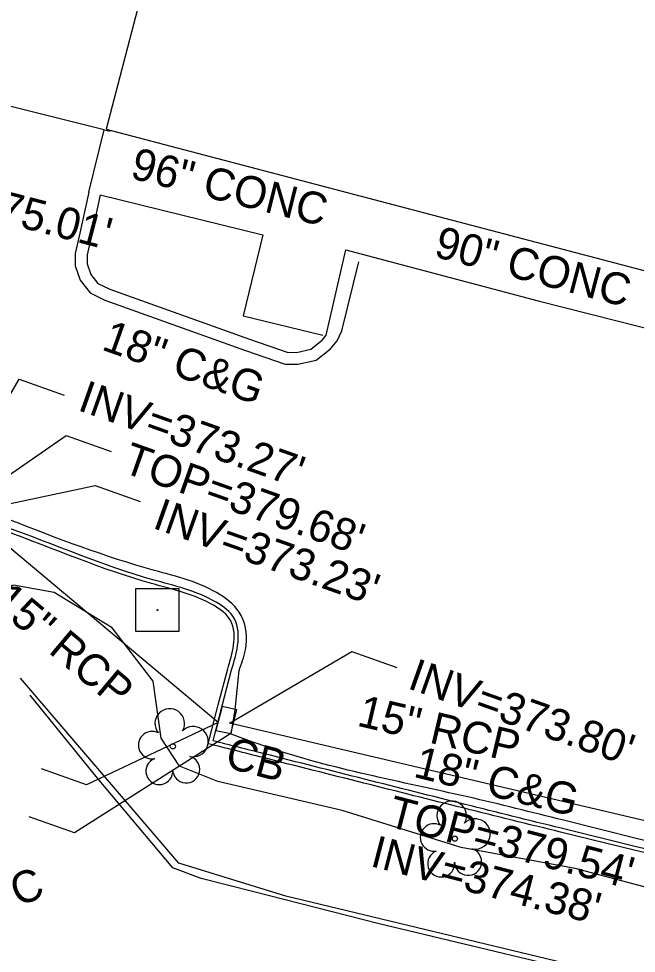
# Model space of a CAD drawing. Extents: x 2089016 to 2094354, y 862840 to 864725.
# Drawn here: x 2092584.8 to 2092662.4, y 863721.7 to 863839.2 of the extents above; entities that cross this region are included whole.
import ezdxf

# ---------------------------------------------------------------- set-up
doc = ezdxf.new("R2010")
doc.units = 0
for name, color, linetype in [('Exist Building', 7, 'Continuous'), ('Exist Other Culture Area Outline', 7, 'Continuous'), ('Exist Other Culture Area Outline Text', 7, 'Continuous'), ('Exist Other Culture Fence Line', 7, 'Continuous'), ('Exist Roads Change in Surface', 7, 'Continuous'), ('Exist Roads Curbs', 7, 'Continuous'), ('Exist Roads Curbs Text', 7, 'Continuous'), ('Exist Roads EOP', 7, 'Continuous'), ('Exist Roads EOP Other', 7, 'Continuous'), ('Exist Roads EOP Other Text', 7, 'Continuous'), ('Exist Structure Minor Catch Basin Text', 7, 'Continuous'), ('Exist Structure Minor Drop Inlet', 7, 'Continuous'), ('Exist Structure Minor Drop Inlet Leader', 7, 'Continuous'), ('Exist Structure Minor Drop Inlet Top Elevation', 7, 'Continuous'), ('Exist Structure Minor Pipes HDPE 8 Inch Invert', 7, 'Continuous'), ('Exist Structure Minor Pipes RCP 15 Inch', 7, 'Continuous'), ('Exist Structure Minor Pipes RCP 15 Inch Invert', 7, 'Continuous'), ('Exist Structure Minor Pipes RCP 15 Inch Leader', 7, 'Continuous'), ('Exist Structure Minor Pipes RCP 15 Inch Text', 7, 'Continuous'), ('Exist Structure Minor Pipes RCP 18 Inch Invert', 7, 'Continuous'), ('Exist Structure Minor Pipes RCP 18 Inch Leader', 7, 'Continuous'), ('Exist Utilities Other Pole With Base CELL', 7, 'Continuous'), ('Exist Utilities Sanitary Sewer UG Line Text', 7, 'Continuous'), ('Exist Vegetation Hedge Row', 7, 'Continuous'), ('Exist Vegetation Tree CELL', 7, 'Continuous')]:
    doc.layers.add(name, color=color, linetype=linetype)

msp = doc.modelspace()

# ---------------------------------------------------------------- linework, layer by layer
at = {"layer": 'Exist Building'}
for p, q in [((2092594.7, 863743.74), (2092586.22, 863754.16)), ((2092604.15, 863732.48), (2092594.7, 863743.74)), ((2092607.72, 863731.16), (2092604.15, 863732.48)), ((2092614.34, 863729.47), (2092607.72, 863731.16)), ((2092629.93, 863725.5), (2092614.34, 863729.47)), ((2092651.63, 863720.29), (2092629.93, 863725.5))]:
    msp.add_line(p, q, dxfattribs=at)
msp.add_lwpolyline([(2092756.25, 863894.19), (2092665.24, 863917.88), (2092666.15, 863921.34), (2092645.24, 863926.78), (2092644.29, 863923.13), (2092623.49, 863928.56), (2092621.58, 863921.25), (2092614.58, 863923.08), (2092609.29, 863902.85), (2092615.61, 863901.2), (2092595.79, 863825.31), (2092665.45, 863807.01), (2092664.13, 863801.99), (2092721.6, 863786.89), (2092721.21, 863785.43), (2092732.59, 863782.48), (2092733.29, 863785.17), (2092735.29, 863784.65), (2092743.57, 863816.52), (2092741.04, 863817.18), (2092748.49, 863845.81), (2092743.99, 863846.98)], close=True, dxfattribs=at)
at = {"layer": 'Exist Other Culture Area Outline'}
msp.add_lwpolyline([(2092595.04, 863817.06), (2092615.48, 863812.01), (2092613.01, 863801.86), (2092623, 863799.43)], dxfattribs=at)
at = {"layer": 'Exist Other Culture Fence Line'}
msp.add_lwpolyline([(2092811.78, 863734.58), (2092806.76, 863722.98), (2092803.58, 863716.36), (2092801.54, 863712.92), (2092798.77, 863709.38), (2092795.98, 863706.58), (2092790.64, 863701.95), (2092785.5, 863698.59), (2092780.3, 863696.17), (2092775.15, 863694.37), (2092768.83, 863693.52), (2092762.71, 863693.79), (2092750.99, 863695.98), (2092726.3, 863702.22), (2092689.4, 863711.81), (2092651.09, 863721.05), (2092618.36, 863728.9), (2092604.89, 863733.06), (2092585.02, 863756.31)], dxfattribs=at)
at = {"layer": 'Exist Roads Change in Surface'}
msp.add_lwpolyline([(2092595.52, 863825.24), (2092580.75, 863828.9), (2092579.46, 863830.93), (2092587.25, 863862.14), (2092594.3, 863890.68)], dxfattribs=at)
at = {"layer": 'Exist Roads Curbs'}
for points in [[(2092595.04, 863817.06), (2092593.84, 863811.55), (2092593.37, 863809.52), (2092593.39, 863808.39), (2092593.86, 863807.06), (2092594.74, 863805.93), (2092596.22, 863805.19), (2092613.77, 863798.93), (2092618.52, 863797.27), (2092619.71, 863797.26), (2092621.5, 863797.67), (2092622.91, 863798.78), (2092623.42, 863799.4), (2092625.91, 863810.13), (2092650.06, 863803.75), (2092669.77, 863798.76), (2092701.13, 863790.9), (2092721.31, 863785.81)], [(2092608.6, 863748.08), (2092609.85, 863752.97), (2092611.05, 863757.48)], [(2092609.21, 863748.44), (2092610.34, 863752.84), (2092611.54, 863757.35)], [(2092670.62, 863732.71), (2092662.11, 863734.68), (2092652.85, 863736.97)], [(2092670.26, 863733.32), (2092662.22, 863735.16), (2092652.97, 863737.45)]]:
    msp.add_lwpolyline(points, dxfattribs=at)
for points in [[(2092611.05, 863757.48), (2092611.79, 863760.46), (2092611.43, 863763.54), (2092609.33, 863765.43), (2092601.47, 863768.21), (2092583.03, 863774.83), (2092570.75, 863779.04), (2092569.19, 863779.63), (2092553.76, 863792.16)], [(2092611.54, 863757.35), (2092612.3, 863760.42), (2092611.9, 863763.79), (2092609.59, 863765.87), (2092601.64, 863768.68), (2092583.2, 863775.3), (2092570.92, 863779.51), (2092569.45, 863780.07), (2092554.08, 863792.55)], [(2092652.85, 863736.97), (2092640.78, 863739.96), (2092615.5, 863746.33), (2092608.6, 863748.08)], [(2092652.97, 863737.45), (2092640.9, 863740.44), (2092615.62, 863746.82), (2092609.21, 863748.44)]]:
    msp.add_spline(points, degree=3, dxfattribs=at)
at = {"layer": 'Exist Roads EOP'}
for points in [[(2092611.49, 863749.28), (2092611.98, 863752.33), (2092612.47, 863757.26)], [(2092669.57, 863734.5), (2092662.54, 863736.11), (2092653.24, 863738.45)]]:
    msp.add_lwpolyline(points, dxfattribs=at)
for points in [[(2092351.39, 863867.42), (2092346.28, 863853.71), (2092340.44, 863838.83), (2092338.02, 863832.45), (2092326.59, 863809.54), (2092324.18, 863804.42), (2092322.34, 863798.11), (2092322.21, 863794.63), (2092323.26, 863788.18), (2092325.31, 863783.21), (2092329.49, 863777.7), (2092333.36, 863774.11), (2092338.14, 863771.94), (2092365.19, 863764.36), (2092404.76, 863753.49), (2092444.45, 863742.49), (2092470.82, 863735.23), (2092515.55, 863722.74), (2092529.36, 863718.89), (2092533.92, 863717.65), (2092575.11, 863706.35), (2092620.49, 863693.63), (2092661.52, 863682.27), (2092704.83, 863670.36)], [(2092612.47, 863757.26), (2092613.27, 863759.88), (2092612.74, 863764.2), (2092610.12, 863766.78), (2092601.83, 863769.85), (2092583.64, 863776.21)], [(2092653.24, 863738.45), (2092641.23, 863741.39), (2092616.03, 863747.65), (2092611.49, 863749.28)]]:
    msp.add_spline(points, degree=3, dxfattribs=at)
at = {"layer": 'Exist Roads EOP Other'}
for points in [[(2092593.58, 863817.38), (2092595.52, 863825.24), (2092596.3, 863825.05)], [(2092593.58, 863817.38), (2092592.38, 863811.87), (2092591.87, 863809.67), (2092591.9, 863808.12), (2092592.53, 863806.33), (2092593.77, 863804.75), (2092595.63, 863803.81), (2092613.27, 863797.51), (2092618.26, 863795.77), (2092619.87, 863795.77), (2092622.16, 863796.29), (2092623.96, 863797.71), (2092624.79, 863798.72)], [(2092624.79, 863798.72), (2092625.39, 863799.98), (2092627.51, 863808.62)]]:
    msp.add_lwpolyline(points, dxfattribs=at)
for points in [[(2092744.83, 863669.14), (2092739.53, 863670.51), (2092698.61, 863681.9), (2092655.56, 863693.83), (2092614.88, 863705.04), (2092572.51, 863716.82), (2092534.25, 863727.26), (2092490.85, 863739.3), (2092453.11, 863749.73), (2092413.17, 863760.74), (2092373.71, 863771.76), (2092342.37, 863780.54), (2092336.27, 863784.25), (2092333.6, 863789.3), (2092333.19, 863795.1), (2092333.89, 863798.65), (2092336.05, 863803.25), (2092354.66, 863838.72)], [(2092743.53, 863664.36), (2092738.18, 863665.86), (2092697.44, 863677.09), (2092654.51, 863689.14), (2092613.57, 863700.33), (2092571.3, 863712.05), (2092533.04, 863722.78), (2092489.78, 863734.76), (2092451.86, 863745.14), (2092412.17, 863756.14), (2092372.39, 863767.04), (2092340.78, 863775.86), (2092336.36, 863777.72), (2092332.77, 863780.97)]]:
    msp.add_spline(points, degree=3, dxfattribs=at)
at = {"layer": 'Exist Structure Minor Drop Inlet'}
msp.add_lwpolyline([(2092609.56, 863749.75), (2092611.43, 863749.37), (2092612.18, 863752.34), (2092610.34, 863752.77), (2092609.56, 863749.75)], dxfattribs=at)
at = {"layer": 'Exist Structure Minor Drop Inlet Leader'}
for points in [[(2092579.09, 863778.78), (2092590.76, 863786.82), (2092596.41, 863784.82)], [(2092611.43, 863749.37), (2092591.78, 863736.86), (2092586.12, 863738.87)]]:
    msp.add_lwpolyline(points, dxfattribs=at)
at = {"layer": 'Exist Structure Minor Pipes RCP 15 Inch'}
for p, q in [((2092609.83, 863750.76), (2092578.39, 863777.12)), ((2092681.1, 863734.24), (2092611.29, 863750.66))]:
    msp.add_line(p, q, dxfattribs=at)
at = {"layer": 'Exist Structure Minor Pipes RCP 15 Inch Leader'}
for points in [[(2092578.39, 863777.12), (2092594.39, 863780.51), (2092600.04, 863778.51)], [(2092611.29, 863750.66), (2092626.63, 863759.65), (2092632.29, 863757.64)], [(2092609.83, 863750.76), (2092593.29, 863742.92), (2092587.63, 863744.93)]]:
    msp.add_lwpolyline(points, dxfattribs=at)
at = {"layer": 'Exist Structure Minor Pipes RCP 18 Inch Leader'}
msp.add_lwpolyline([(2092576.26, 863779.13), (2092584.85, 863793.87), (2092590.5, 863791.87)], dxfattribs=at)
at = {"layer": 'Exist Utilities Other Pole With Base CELL'}
msp.add_line((2092602.23, 863764.87), (2092602.23, 863764.87), dxfattribs=at)
msp.add_lwpolyline([(2092599.5, 863767.57), (2092604.9, 863767.57), (2092604.9, 863762.17), (2092599.5, 863762.17), (2092599.5, 863767.57)], dxfattribs=at)
msp.add_circle((2092602.23, 863764.87), 0.0707, dxfattribs=at)
at = {"layer": 'Exist Vegetation Hedge Row'}
msp.add_lwpolyline([(2092677.7, 863726.28), (2092654.71, 863732.38), (2092640.38, 863735.05), (2092625.42, 863739.67), (2092609.82, 863743.34), (2092605, 863745.27), (2092602.68, 863748.79), (2092601.69, 863755.92), (2092596.51, 863762.64), (2092589.24, 863767.08), (2092584.13, 863767.99), (2092578.98, 863766.32), (2092573.59, 863765.24), (2092565.59, 863767.82), (2092553.85, 863774.76), (2092545.22, 863782.64), (2092539.22, 863792.46), (2092534.58, 863806.34), (2092533.98, 863818.77), (2092534.52, 863824.24), (2092536.45, 863835.8), (2092545.72, 863871.64)], dxfattribs=at)
at = {"layer": 'Exist Vegetation Tree CELL'}
for p, q in [((2092604.16, 863747.75), (2092604.16, 863747.75)), ((2092639.59, 863736.14), (2092639.59, 863736.14))]:
    msp.add_line(p, q, dxfattribs=at)
for centre in [(2092604.16, 863747.75), (2092639.59, 863736.14)]:
    msp.add_circle(centre, 0.326, dxfattribs=at)
for centre, radius, start, end in [((2092603.77, 863750.62), 1.86, 330.1651, 219.7134), ((2092606.71, 863748.34), 1.9, 257.1011, 134.1999), ((2092601.55, 863747.9), 1.73, 62.6636, 279.3457), ((2092605.83, 863744.85), 1.7, 181.2822, 74.56), ((2092602.46, 863744.63), 1.69, 111.5671, 6.231), ((2092639.2, 863739.01), 1.86, 330.1651, 219.7134), ((2092642.14, 863736.73), 1.9, 257.1011, 134.1999), ((2092636.98, 863736.3), 1.73, 62.6636, 279.3457), ((2092637.88, 863733.02), 1.69, 111.5671, 6.231), ((2092641.26, 863733.24), 1.7, 181.2822, 74.56)]:
    msp.add_arc(centre, radius, start, end, dxfattribs=at)

# ---------------------------------------------------------------- texts
at = {"layer": 'Exist Other Culture Area Outline Text'}
msp.add_text('96" CONC', height=4, rotation=345.9566, dxfattribs=at).set_placement((2092598.66, 863819.17))
at = {"layer": 'Exist Roads Curbs Text'}
for s, rotation, p in [('90" CONC', 345.218, (2092636.82, 863809.32)), ('18" C&G', 346.0547, (2092634.26, 863743.94))]:
    msp.add_text(s, height=4, rotation=rotation, dxfattribs=at).set_placement(p)
at = {"layer": 'Exist Roads EOP Other Text'}
msp.add_text('18" C&G', height=4, rotation=340.3645, dxfattribs=at).set_placement((2092595.07, 863797.64))
at = {"layer": 'Exist Structure Minor Catch Basin Text'}
msp.add_text('CB', height=4, rotation=345.147, dxfattribs=at).set_placement((2092610.55, 863745.15))
at = {"layer": 'Exist Structure Minor Drop Inlet Top Elevation'}
for s, rotation, p in [("TOP=379.68'", 340.4691, (2092597.63, 863782.26)), ("TOP=379.54'", 345.4489, (2092630.97, 863737.73))]:
    msp.add_text(s, height=4, rotation=rotation, dxfattribs=at).set_placement(p)
at = {"layer": 'Exist Structure Minor Pipes HDPE 8 Inch Invert'}
msp.add_text("INV=375.01'", height=4, rotation=345.4489, dxfattribs=at).set_placement((2092567.38, 863817.53))
at = {"layer": 'Exist Structure Minor Pipes RCP 15 Inch Invert'}
for s, rotation, p in [("INV=373.23'", 340.4691, (2092601.46, 863775.24)), ("INV=373.80'", 340.4691, (2092633.5, 863755.09)), ("INV=374.38'", 345.4489, (2092628.82, 863732.73))]:
    msp.add_text(s, height=4, rotation=rotation, dxfattribs=at).set_placement(p)
at = {"layer": 'Exist Structure Minor Pipes RCP 15 Inch Text'}
for rotation, p in [(320.0172, (2092581.23, 863765.61)), (346.7613, (2092627.17, 863750.37))]:
    msp.add_text('15" RCP', height=4, rotation=rotation, dxfattribs=at).set_placement(p)
at = {"layer": 'Exist Structure Minor Pipes RCP 18 Inch Invert'}
msp.add_text("INV=373.27'", height=4, rotation=340.4691, dxfattribs=at).set_placement((2092592.05, 863790.04))
at = {"layer": 'Exist Utilities Sanitary Sewer UG Line Text'}
msp.add_text('4" PVC', height=4, rotation=21.6064, dxfattribs=at).set_placement((2092572.16, 863722.59))

doc.saveas('drawing.dxf')
